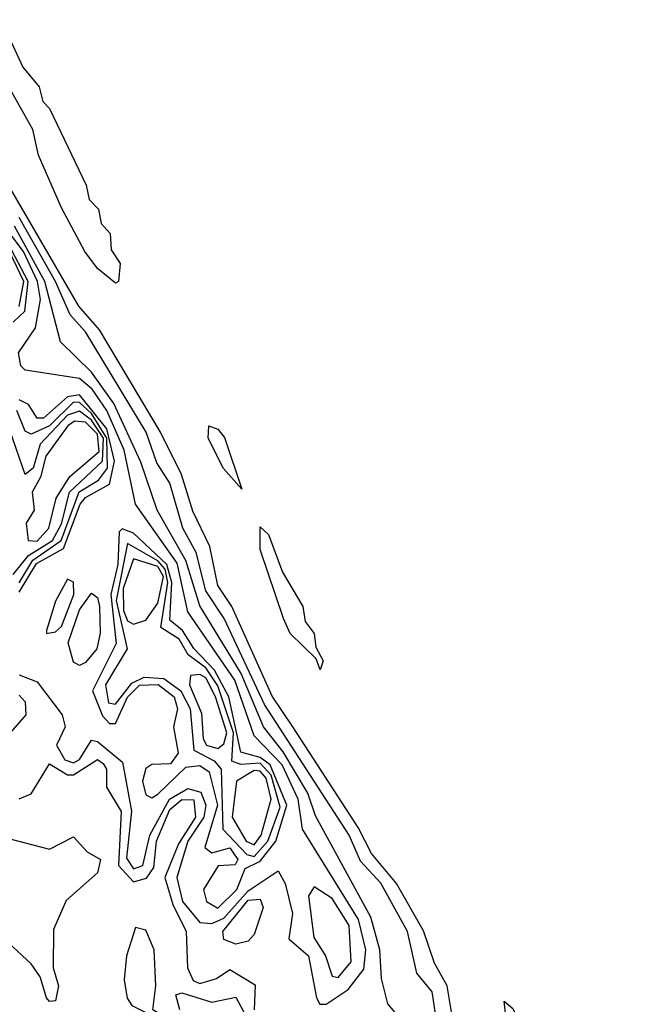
# Model space of a CAD drawing. Extents: x 2889633 to 3052318, y 540750 to 918690.
# Tile 472 of 656: x 3025956 to 3026995, y 761784 to 763420. Entities that reach past the tile are written whole.
import ezdxf

# ---------------------------------------------------------------- set-up
doc = ezdxf.new("R2010")
doc.units = 0

msp = doc.modelspace()

# ---------------------------------------------------------------- linework, layer by layer
at = {"layer": '0CON02XD'}
for points in [[(3026115, 762982.5), (3026085, 763006.7), (3026063.8, 763035), (3026025, 763107.5), (3025986.7, 763195), (3025977.7, 763237.7), (3025922, 763335), (3025910, 763395), (3025915, 763420), (3025935, 763397.5), (3025961.2, 763341.2), (3025988.3, 763308.3), (3025994, 763284), (3026005, 763272.5), (3026066.2, 763145), (3026071.2, 763121.2), (3026086.7, 763105), (3026091.2, 763081.2), (3026106.2, 763065), (3026107.5, 763037.5), (3026122.5, 763015), (3026120, 762985), (3026115, 762982.5)], [(3026674.4, 761765), (3026665.7, 761815), (3026645, 761852.5), (3026626.4, 761906.4), (3026581.9, 761985), (3026540, 762035), (3026518.1, 762078.1), (3026409.4, 762245), (3026375, 762296), (3026308.1, 762445), (3026285, 762480), (3026271.4, 762545), (3026243.4, 762603.4), (3026224.5, 762664.5), (3026189.4, 762735), (3026088.1, 762905), (3026054, 762944), (3025935, 763148.8)], [(3026555.4, 761985.4), (3026522.1, 762022.1), (3026502.9, 762065), (3026362.3, 762282.3), (3026295.3, 762425.3), (3026265, 762471.2), (3026248.9, 762535), (3026226.9, 762575), (3026205, 762650), (3026183.7, 762683.7), (3026165.6, 762735), (3026065, 762901.2), (3026039.6, 762929.6), (3026015.4, 762985), (3025955, 763091.4)], [(3026465, 761784.3), (3026501.2, 761808.8), (3026527.2, 761842.8), (3026530.7, 761875), (3026518.7, 761925), (3026425.7, 762075), (3026418.5, 762125), (3026391.9, 762181.9), (3026345, 762230), (3026313, 762323), (3026235, 762436.2), (3026217.1, 762517.1), (3026148.1, 762615), (3026129.3, 762705), (3026100.6, 762770.6), (3026076.2, 762806.2), (3026055, 762823.8), (3025965, 762837.5), (3025957.5, 762845), (3025953.6, 762866.4), (3025982.1, 762907.9), (3025990.3, 762955), (3025985.3, 762985), (3025962, 763035), (3025935, 763071.1)], [(3026595, 761752.5), (3026567.5, 761785), (3026557, 761827), (3026554, 761875), (3026538.8, 761928.8), (3026447.1, 762097.1), (3026434.4, 762135), (3026393.6, 762203.6), (3026360.6, 762245), (3026323.6, 762333.6), (3026255, 762446.2), (3026231.5, 762521.5), (3026184.2, 762605), (3026157.1, 762685), (3026112.1, 762782.1), (3026075, 762834.2), (3026023.3, 762885), (3025997.7, 762985), (3025947.1, 763077.1)], [(3025945, 762917.7), (3025964.3, 762935.7), (3025969.7, 762985), (3025936.9, 763046.9)], [(3025955, 762943.3), (3025962.6, 762985), (3025938.7, 763035)], [(3025955, 762469.2), (3025983.7, 762516.3), (3026028.7, 762541.3), (3026056.2, 762615), (3026065, 762626.4), (3026105, 762648.6), (3026113.4, 762686.6), (3026100.3, 762740.3), (3026055, 762796.5), (3026035, 762793.2), (3025995, 762758.1), (3025985, 762758), (3025970.6, 762780.6), (3025955, 762788.5)], [(3025955, 762484.6), (3025977.7, 762522.3), (3026024.7, 762555), (3026054.3, 762635.7), (3026086.9, 762655), (3026101.8, 762675), (3026100.6, 762725), (3026075, 762765.8), (3026055, 762783.9), (3026045, 762784.6), (3026005, 762745.5), (3025975, 762731.4), (3025965, 762736.2), (3025950.9, 762770.9)], [(3025945, 762498.1), (3025970.3, 762529.7), (3026010.4, 762555), (3026025, 762582.5), (3026038.5, 762635), (3026093.2, 762686.8), (3026094.8, 762725), (3026075, 762754.7), (3026055, 762769.6), (3026035, 762762.9), (3025989.5, 762715), (3025978.2, 762675), (3025965, 762664.2), (3025935, 762750.8)], [(3025985, 762553.6), (3026004, 762575), (3026016.5, 762625), (3026039.1, 762660.9), (3026087.5, 762702.5), (3026085, 762731.5), (3026065, 762751.3), (3026046.9, 762753.1), (3026035.6, 762745), (3025999.1, 762695), (3025990.2, 762659.8), (3025976.2, 762635), (3025980, 762605), (3025966.4, 762583.6), (3025970, 762555), (3025985, 762553.6)], [(3026325, 762640), (3026294.3, 762674.3), (3026268.8, 762725), (3026270, 762745), (3026285, 762740), (3026295.9, 762725.9), (3026325, 762640)], [(3026285, 761944.2), (3026316.2, 761975), (3026330.3, 762009.7), (3026355, 762021.8), (3026381.1, 762055), (3026399.7, 762115), (3026371.8, 762181.8), (3026355, 762194.3), (3026323.1, 762203.1), (3026302.9, 762295), (3026279.5, 762339.5), (3026245.2, 762375.2), (3026226.2, 762405), (3026205, 762422.5), (3026208.2, 762485), (3026200.2, 762515), (3026145, 762567.1), (3026125.7, 762574.3), (3026121.1, 762568.9), (3026118.5, 762515), (3026107.1, 762465), (3026116.2, 762383.8), (3026076.9, 762305), (3026093.4, 762263.4), (3026105, 762250.6), (3026115, 762250.8), (3026135, 762294.6), (3026155, 762314.7), (3026185.7, 762315.7), (3026212.1, 762295), (3026217.8, 762275), (3026211.4, 762245), (3026218.7, 762201.3), (3026206.2, 762183.8), (3026175, 762182.9), (3026165, 762175.8), (3026159.5, 762155), (3026165, 762132), (3026175, 762127.1), (3026185, 762133.5), (3026231.9, 762178.1), (3026255, 762180.9), (3026270.5, 762170.5), (3026284.3, 762115), (3026263.1, 762045), (3026275, 762036), (3026305, 762044.2), (3026318.1, 762025), (3026313.9, 762016.1), (3026285.6, 762014.4), (3026260.8, 761975), (3026266.2, 761955), (3026285, 761944.2)], [(3026455, 762340), (3026448.3, 762358.3), (3026405, 762400), (3026393.8, 762425), (3026355, 762540), (3026355, 762577.5), (3026368.8, 762565), (3026392.3, 762502.3), (3026425.8, 762445), (3026430, 762420), (3026445, 762400), (3026447.5, 762377.5), (3026460, 762355), (3026455, 762340)], [(3026345, 762030), (3026368.2, 762055), (3026388.2, 762111.8), (3026373.3, 762165), (3026355, 762184.7), (3026322.9, 762182.9), (3026308.1, 762188.1), (3026310.7, 762235), (3026285, 762313.5), (3026265, 762343.1), (3026235.5, 762365), (3026220.7, 762390.7), (3026190.2, 762410.2), (3026201.7, 762485), (3026197.3, 762507.3), (3026185, 762521.1), (3026135, 762550), (3026116.2, 762455), (3026134.5, 762375), (3026098.2, 762315), (3026103.5, 762285), (3026115, 762282.9), (3026142, 762318), (3026162.5, 762327.5), (3026195.3, 762325.3), (3026223.3, 762305), (3026238.8, 762275), (3026245, 762206.2), (3026278.8, 762188.8), (3026290.6, 762175), (3026292.9, 762075), (3026332.9, 762032.9), (3026345, 762030)], [(3026145, 762415.7), (3026165, 762422.5), (3026185, 762450.6), (3026194.8, 762495), (3026185, 762511.4), (3026145, 762524.3), (3026127.6, 762475), (3026128.3, 762438.3), (3026135, 762421.4), (3026145, 762415.7)], [(3026000, 762400), (3026015, 762402.9), (3026025, 762411.9), (3026045.8, 762465), (3026045.3, 762485.3), (3026035, 762490.8), (3026015, 762454.2), (3026000, 762405), (3026000, 762400)], [(3026055, 762347.1), (3026045, 762352.5), (3026036.1, 762385), (3026055, 762439.5), (3026075, 762467.5), (3026085, 762460), (3026088.4, 762445), (3026089.2, 762400.8), (3026083.8, 762375), (3026065, 762351.9), (3026055, 762347.1)], [(3025955, 762331.4), (3025985, 762320), (3026026, 762265), (3026031.2, 762245), (3026017.1, 762215), (3026030.5, 762190.5), (3026045, 762185.5), (3026055, 762191.1), (3026075, 762222.9), (3026085, 762221.1), (3026126.5, 762186.5), (3026141.3, 762105), (3026133, 762027), (3026145, 762009.4), (3026160, 762015), (3026171.8, 762065), (3026204.7, 762125), (3026235, 762142.5), (3026256.6, 762136.6), (3026264.7, 762115), (3026261.4, 762095), (3026235.3, 762055), (3026216.7, 761995), (3026226.4, 761955), (3026255, 761920), (3026275, 761918.2), (3026295, 761927.5), (3026335, 761972.7), (3026385, 762006.2), (3026396.5, 761985), (3026408.9, 761935), (3026403, 761893), (3026435.4, 761865), (3026448.6, 761795), (3026454.5, 761784.5), (3026465, 761784.3)], [(3026285, 762209.4), (3026295, 762217.1), (3026300, 762235), (3026281.2, 762295), (3026265, 762326.4), (3026255, 762332.2), (3026239.3, 762330.7), (3026237.8, 762315), (3026257.9, 762267.9), (3026260.6, 762225), (3026266, 762215), (3026285, 762209.4)], [(3025955, 762298), (3025965, 762286.7), (3025966, 762265), (3025932.9, 762227.1)], [(3025955, 762125.8), (3025975, 762133.8), (3026005, 762184), (3026035, 762165.6), (3026045, 762165.6), (3026085, 762191.2), (3026094.2, 762184.2), (3026100, 762175), (3026100, 762145), (3026124.3, 762104.3), (3026120, 762015), (3026145, 761987.8), (3026166.2, 761993.8), (3026178.5, 762011.5), (3026183.1, 762055), (3026205, 762107.8), (3026225, 762124.4), (3026245, 762123.8), (3026247.9, 762095), (3026219.4, 762050.6), (3026196.7, 761995), (3026210, 761950), (3026232.2, 761905), (3026234.6, 761844.6), (3026243.9, 761823.9), (3026255, 761818.6), (3026282.9, 761827.1), (3026305, 761842), (3026346.7, 761816.7), (3026345.4, 761775)], [(3026345, 762049.4), (3026357.1, 762065), (3026373.5, 762125), (3026365, 762160), (3026355, 762171.8), (3026345, 762172.7), (3026315.8, 762155), (3026308.9, 762095), (3026331.8, 762055), (3026345, 762049.4)], [(3026005, 761788.8), (3026000, 761795), (3025990, 761830), (3025975, 761851.2), (3025884, 761935), (3025887.1, 761985), (3025877.5, 762095), (3025867.5, 762125), (3025872.5, 762137.5), (3025921.2, 762095), (3025939.3, 762059.3), (3026005, 762042), (3026045, 762062.5), (3026067.7, 762037.7), (3026090, 762025), (3026085, 762002.5), (3026033.1, 761956.9), (3026011.7, 761908.3), (3026011.2, 761845), (3026020, 761815), (3026015, 761790), (3026005, 761788.8)], [(3026485, 761828.5), (3026506.5, 761855), (3026503.3, 761915), (3026475, 761960), (3026445, 761979.2), (3026435.6, 761964.4), (3026444.6, 761895), (3026463.8, 761865), (3026475, 761830.8), (3026485, 761828.5)], [(3026647.1, 761765), (3026640.8, 761805), (3026615.7, 761835.7), (3026600, 761905), (3026555.4, 761985.4)], [(3026315, 761884.2), (3026295, 761892), (3026292.9, 761905), (3026335, 761957.3), (3026355, 761958.8), (3026360, 761945), (3026345, 761900), (3026335, 761889.2), (3026315, 761884.2)], [(3026225, 761677.1), (3026237.3, 761695), (3026235.4, 761725), (3026219.7, 761749.7), (3026176.7, 761775), (3026181.9, 761815), (3026178.9, 761875), (3026165, 761907.5), (3026148, 761912), (3026132.9, 761865), (3026129.4, 761825), (3026134.2, 761794.2), (3026142.1, 761782.1), (3026168.8, 761768.8), (3026171.8, 761715), (3026179.1, 761699.1), (3026205, 761680), (3026225, 761677.1)], [(3026222, 761775), (3026215, 761800), (3026225, 761803.3), (3026275, 761788), (3026315, 761796.2), (3026345, 761738.8)], [(3026985, 761346.7), (3026974.4, 761354.4), (3026876.2, 761515), (3026802, 761655), (3026765, 761750), (3026760.7, 761789.3), (3026775, 761777.5), (3026800.3, 761720.3), (3026828.3, 761678.3), (3026852, 761655), (3026881.9, 761591.9), (3026895.8, 761575), (3026923.2, 761513.2), (3026937.5, 761495), (3026961.4, 761431.4), (3026975.8, 761415), (3026995, 761350), (3026985, 761346.7)]]:
    msp.add_lwpolyline(points, dxfattribs=at)

doc.saveas('drawing.dxf')
